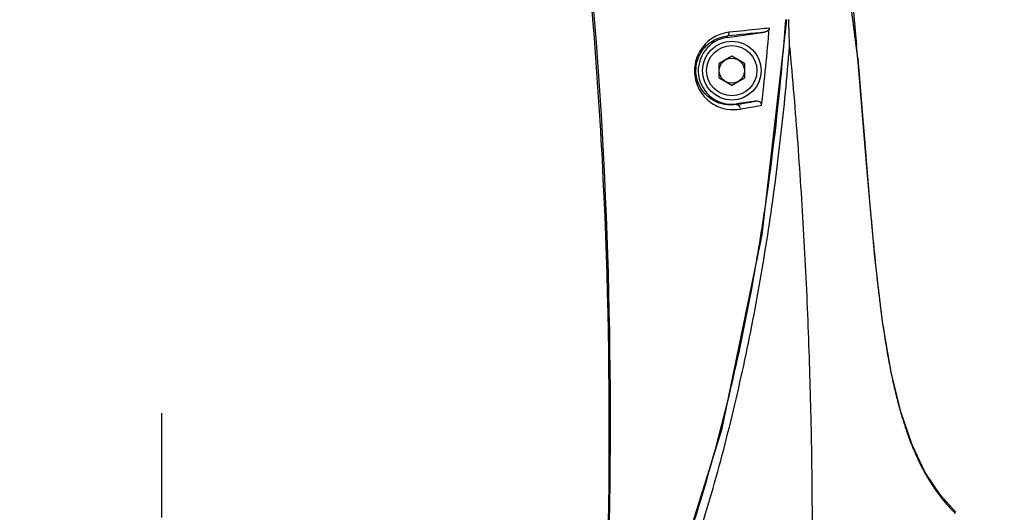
# Model space of a CAD drawing. Header units: millimetres. Extents: x 5828 to 6704, y 123 to 421.
# Tile 270 of 288: x 6558 to 6564, y 331 to 334. Entities that reach past the tile are written whole.
import ezdxf

# ---------------------------------------------------------------- set-up
doc = ezdxf.new("R2010")
doc.units = ezdxf.units.MM
doc.linetypes.add('CENTER', pattern=[0.6, 0.375, -0.075, 0.075, -0.075])
for name, color, linetype in [('中心线', 7, 'Continuous'), ('外形图', 7, 'Continuous'), ('尺寸标注', 7, 'Continuous'), ('运动范围', 7, 'Continuous')]:
    doc.layers.add(name, color=color, linetype=linetype)
doc.styles.add('微软雅黑', font='msyh.ttc', dxfattribs={"height": 1.5})
doc.dimstyles.new('尺寸标注_1_20比例', dxfattribs={"dimtxt": 1.5, "dimasz": 1.25, "dimexe": 0.5, "dimexo": 0.4, "dimgap": 0.5, "dimtad": 1, "dimdec": 1, "dimlfac": 20, "dimdsep": 46, "dimtxsty": '微软雅黑', "dimcen": 0.09, "dimadec": 0, "dimazin": 0, "dimtp": 0.01, "dimtm": 0.01, "dimtfac": 1, "dimtdec": 1, "dimtofl": 0, "dimtmove": 0, "dimatfit": 3, "dimfxl": 1, "dimtolj": 1, "dimarcsym": 0})

# ---------------------------------------------------------------- blocks, each defined once
blk = doc.blocks.new('*D1139')
at = {"layer": 'Defpoints', "color": 0}
for p in [(6498.9812, 336.8553), (6559.0462, 312.8006), (6498.9812, 278.1994)]:
    blk.add_point(p, dxfattribs=at)
at = {"layer": '尺寸标注', "color": 0, "lineweight": -2}
for p, q in [((6498.9812, 336.4553), (6498.9812, 277.6994)), ((6559.0462, 312.4006), (6559.0462, 277.6994)), ((6557.7962, 278.1994), (6500.2312, 278.1994))]:
    blk.add_line(p, q, dxfattribs=at)
at = {"layer": '尺寸标注', "color": 0}
for points in [[(6500.2312, 278.4078), (6500.2312, 277.9911), (6498.9812, 278.1994)], [(6557.7962, 277.9911), (6557.7962, 278.4078), (6559.0462, 278.1994)]]:
    blk.add_solid(points, dxfattribs=at)
at = {"layer": '尺寸标注', "color": 0, "insert": (6529.0137, 279.471), "char_height": 1.5, "attachment_point": 5, "style": '微软雅黑'}
blk.add_mtext('\\A1;\\A1;{\\fAlibaba PuHuiTi 3.0 55 Regular|b0|i0|c134|p18;1201.2}', dxfattribs=at)
blk = doc.blocks.new('*D1142')
at = {"layer": 'Defpoints', "color": 0}
for p in [(6543.4438, 336.8553), (6559.0462, 313.1006), (6543.4438, 284.9761)]:
    blk.add_point(p, dxfattribs=at)
at = {"layer": '尺寸标注', "color": 0, "lineweight": -2}
for p, q in [((6543.4438, 336.4553), (6543.4438, 284.4761)), ((6559.0462, 312.7006), (6559.0462, 284.4761)), ((6557.7962, 284.9761), (6544.6938, 284.9761))]:
    blk.add_line(p, q, dxfattribs=at)
at = {"layer": '尺寸标注', "color": 0}
for points in [[(6544.6938, 285.1845), (6544.6938, 284.7678), (6543.4438, 284.9761)], [(6557.7962, 284.7678), (6557.7962, 285.1845), (6559.0462, 284.9761)]]:
    blk.add_solid(points, dxfattribs=at)
at = {"layer": '尺寸标注', "color": 0, "insert": (6551.245, 286.2477), "char_height": 1.5, "attachment_point": 5, "style": '微软雅黑'}
blk.add_mtext('\\A1;\\A1;{\\fAlibaba PuHuiTi 3.0 55 Regular|b0|i0|c134|p18;312}', dxfattribs=at)
blk = doc.blocks.new('*D1143')
at = {"layer": 'Defpoints', "color": 0}
for p in [(6585.6452, 336.8553), (6559.0462, 313.4006), (6585.6452, 297.3862)]:
    blk.add_point(p, dxfattribs=at)
at = {"layer": '尺寸标注', "color": 0, "lineweight": -2}
for p, q in [((6585.6452, 336.4553), (6585.6452, 296.8862)), ((6559.0462, 313.0006), (6559.0462, 296.8862)), ((6560.2962, 297.3862), (6584.3952, 297.3862))]:
    blk.add_line(p, q, dxfattribs=at)
at = {"layer": '尺寸标注', "color": 0}
for points in [[(6560.2962, 297.5945), (6560.2962, 297.1779), (6559.0462, 297.3862)], [(6584.3952, 297.1779), (6584.3952, 297.5945), (6585.6452, 297.3862)]]:
    blk.add_solid(points, dxfattribs=at)
at = {"layer": '尺寸标注', "color": 0, "insert": (6572.0949, 298.6578), "char_height": 1.5, "attachment_point": 5, "style": '微软雅黑'}
blk.add_mtext('\\A1;\\A1;{\\fAlibaba PuHuiTi 3.0 55 Regular|b0|i0|c134|p18;532}', dxfattribs=at)
blk = doc.blocks.new('*D1157')
at = {"layer": 'Defpoints', "color": 0}
for p in [(6616.6112, 336.8553), (6559.0462, 313.0006), (6616.6112, 278.1994)]:
    blk.add_point(p, dxfattribs=at)
at = {"layer": '尺寸标注', "color": 0, "lineweight": -2}
for p, q in [((6616.6112, 336.4553), (6616.6112, 277.6994)), ((6559.0462, 312.6006), (6559.0462, 277.6994)), ((6560.2962, 278.1994), (6615.3612, 278.1994))]:
    blk.add_line(p, q, dxfattribs=at)
at = {"layer": '尺寸标注', "color": 0}
for points in [[(6560.2962, 278.4078), (6560.2962, 277.9911), (6559.0462, 278.1994)], [(6615.3612, 277.9911), (6615.3612, 278.4078), (6616.6112, 278.1994)]]:
    blk.add_solid(points, dxfattribs=at)
at = {"layer": '尺寸标注', "color": 0, "insert": (6587.8287, 279.479), "char_height": 1.5, "attachment_point": 5, "style": '微软雅黑'}
blk.add_mtext('\\A1;1151.3', dxfattribs=at)

msp = doc.modelspace()

# ---------------------------------------------------------------- linework, layer by layer
at = {"layer": '中心线', "linetype": 'CENTER', "ltscale": 5}
msp.add_line((6559.0462, 312.9415), (6559.0462, 331.5632), dxfattribs=at)
at = {"layer": '外形图', "linetype": 'ByBlock'}
for p, q in [((6562.4185, 333.8034), (6562.6408, 333.8344)), ((6562.4174, 333.8114), (6562.4185, 333.8034)), ((6562.4462, 333.6919), (6562.3712, 333.6486)), ((6562.5212, 333.6486), (6562.4462, 333.6919)), ((6563.1978, 333.6792), (6563.1986, 333.6793)), ((6562.3712, 333.562), (6562.3712, 333.6486)), ((6562.5212, 333.6486), (6562.5212, 333.562)), ((6562.3712, 333.562), (6562.4462, 333.5187)), ((6562.4462, 333.5187), (6562.5212, 333.562)), ((6562.5873, 333.423), (6562.4739, 333.4072)), ((6562.4739, 333.4072), (6562.4744, 333.4032))]:
    msp.add_line(p, q, dxfattribs=at)
for points in [[(6563.1986, 333.6793), (6562.9887, 335.2957), (6562.6791, 336.7201)], [(6561.6778, 329.5354), (6562.0653, 330.4327), (6562.3892, 331.4708), (6562.6275, 332.6263), (6562.7744, 333.9091)], [(6563.7828, 330.9718), (6563.6912, 331.0741), (6563.6006, 331.2097), (6563.5223, 331.3745), (6563.4553, 331.5706), (6563.3974, 331.8076), (6563.3463, 332.1066), (6563.3002, 332.4952), (6563.2547, 333.0042), (6563.1986, 333.6793)]]:
    msp.add_lwpolyline(points, dxfattribs=at)
for radius in [0.175, 0.15, 0.075]:
    msp.add_circle((6562.4462, 333.6053), radius, dxfattribs=at)
for centre, radius, start, end in [((6547.4409, 335.0334), 15.3688, 355.0145, 355.80651), ((6546.9525, 333.3846), 15.8424, 1.3204, 1.89906), ((6567.7586, 283.0461), 51.0455, 95.75416, 96.00621), ((6547.4281, 335.1456), 15.2962, 353.44301, 355.17475), ((6562.4462, 333.6053), 0.2, 97.94772, 277.94772), ((6543.561, 331.9604), 19.7119, 5.00227, 5.22843), ((6547.3616, 335.0289), 15.4474, 351.96473, 355.05669), ((6553.7437, 383.553), 50.9041, 279.87576, 280.00471), ((6553.8482, 382.8642), 50.2378, 279.91145, 280.06063), ((6549.1025, 334.7897), 13.6901, 349.97014, 351.93763), ((6550.2843, 334.5777), 12.4895, 347.00059, 349.98351), ((6570.0949, 333.062), 6.8172, 187.74959, 188.25975), ((6567.3127, 332.6081), 3.9978, 190.84466, 192.21973), ((6551.4951, 334.2971), 11.2466, 343.09055, 347.00572), ((6565.9079, 332.2758), 2.5538, 195.73915, 196.69852), ((6552.1574, 334.1009), 10.5558, 341.25344, 343.06381)]:
    msp.add_arc(centre, radius, start, end, dxfattribs=at)
for points, knots in [([(6561.1804, 336.8696), (6561.3144, 336.2631), (6561.5207, 335.0407), (6561.7392, 332.5927), (6561.7248, 330.7528), (6561.6632, 329.5358)], [0, 0, 0, 0, 0.252871, 0.503893, 1, 1, 1, 1]), ([(6561.6678, 329.5404), (6561.7328, 330.7569), (6561.7557, 333.2156), (6561.4584, 335.6652), (6561.1932, 336.8729)], [0, 0, 0, 0, 0.496281, 1, 1, 1, 1]), ([(6563.0147, 335.1383), (6563.0241, 335.0811), (6563.0424, 334.9664), (6563.0769, 334.7368), (6563.1162, 334.4492), (6563.1571, 334.1033), (6563.1803, 333.8723), (6563.1909, 333.7567)], [0, 0, 0, 0, 0.125003, 0.250005, 0.500006, 0.750005, 1, 1, 1, 1]), ([(6562.4316, 333.8342), (6562.4043, 333.8301), (6562.3463, 333.8152), (6562.2707, 333.7549), (6562.2219, 333.6608), (6562.2213, 333.552), (6562.2656, 333.4603), (6562.3349, 333.4005), (6562.4146, 333.3709), (6562.4693, 333.3728), (6562.4956, 333.3762)], [0, 0, 0, 0, 0.112275, 0.237934, 0.381074, 0.528846, 0.66274, 0.78183, 0.89226, 1, 1, 1, 1]), ([(6562.4174, 333.8114), (6562.4193, 333.8117), (6562.4281, 333.8157), (6562.4315, 333.8267), (6562.4315, 333.8342)], [0, 0, 0, 0, 0.200969, 1, 1, 1, 1]), ([(6562.6702, 333.859), (6562.6508, 333.857), (6562.5712, 333.8488), (6562.4916, 333.8407), (6562.4315, 333.8342)], [0, 0, 0, 0, 0.24357, 1, 1, 1, 1]), ([(6562.6701, 333.8589), (6562.6699, 333.8555), (6562.6649, 333.8425), (6562.6507, 333.8358), (6562.6408, 333.8344)], [0, 0, 0, 0, 0.254836, 1, 1, 1, 1]), ([(6562.4744, 333.4032), (6562.4284, 333.395), (6562.319, 333.4129), (6562.2296, 333.5335), (6562.2308, 333.6566), (6562.2843, 333.763), (6562.3666, 333.8062), (6562.4174, 333.8114)], [0, 0, 0, 0, 0.215823, 0.466955, 0.618091, 0.764161, 1, 1, 1, 1]), ([(6561.729, 329.5113), (6561.769, 329.5937), (6561.827, 329.7182), (6561.9005, 329.8859), (6561.9715, 330.0547), (6562.0557, 330.2676), (6562.1808, 330.6118), (6562.292, 330.9609), (6562.3901, 331.3137), (6562.4572, 331.5801), (6562.5182, 331.8479), (6562.5733, 332.117), (6562.6226, 332.3872), (6562.6664, 332.6583), (6562.705, 332.9303), (6562.7385, 333.2029), (6562.7673, 333.4761), (6562.7834, 333.6585), (6562.7907, 333.7497)], [0, 0, 0, 0, 0.062504, 0.093758, 0.12501, 0.187511, 0.250013, 0.375008, 0.437508, 0.500008, 0.562506, 0.625006, 0.687504, 0.750003, 0.812503, 0.875003, 0.937503, 1, 1, 1, 1]), ([(6562.7907, 333.7495), (6562.8088, 333.556), (6562.8412, 333.169), (6562.8724, 332.6848), (6562.8918, 332.2976), (6562.9038, 332.0075), (6562.9132, 331.7175), (6562.92, 331.4277), (6562.9243, 331.1381), (6562.9266, 330.7523), (6562.9232, 330.2704), (6562.909, 329.6927), (6562.893, 329.3079), (6562.8833, 329.1156)], [0, 0, 0, 0, 0.125692, 0.251155, 0.313804, 0.376398, 0.438938, 0.501424, 0.563862, 0.626258, 0.750938, 0.875505, 1, 1, 1, 1]), ([(6563.1978, 333.6792), (6563.2035, 333.6142), (6563.2146, 333.4843), (6563.2279, 333.3219), (6563.2384, 333.1921), (6563.2489, 333.0625), (6563.2621, 332.901), (6563.2759, 332.7399), (6563.2876, 332.6118), (6563.2998, 332.485), (6563.3131, 332.3592), (6563.3279, 332.2348), (6563.3358, 332.1733), (6563.34, 332.1427)], [0, 0, 0, 0, 0.126767, 0.253477, 0.316775, 0.380017, 0.506223, 0.631794, 0.694239, 0.756376, 0.87938, 0.940065, 1, 1, 1, 1]), ([(6562.6243, 333.3989), (6562.6252, 333.4068), (6562.6129, 333.4236), (6562.5955, 333.4242), (6562.5873, 333.423)], [0, 0, 0, 0, 0.489566, 1, 1, 1, 1]), ([(6562.4744, 333.4032), (6562.4768, 333.4035), (6562.4894, 333.4007), (6562.4952, 333.3859), (6562.4955, 333.3762)], [0, 0, 0, 0, 0.201079, 1, 1, 1, 1]), ([(6563.3485, 332.0826), (6563.354, 332.0441), (6563.3658, 331.9684), (6563.3792, 331.893), (6563.3863, 331.856)], [0, 0, 0, 0, 0.507632, 1, 1, 1, 1]), ([(6563.4055, 331.762), (6563.4089, 331.7464), (6563.4157, 331.7156), (6563.43, 331.6559), (6563.4416, 331.6118), (6563.4498, 331.583)], [0, 0, 0, 0, 0.25942, 0.512801, 1, 1, 1, 1]), ([(6563.4617, 331.542), (6563.4679, 331.5212), (6563.4806, 331.481), (6563.5007, 331.423), (6563.5214, 331.3689), (6563.5425, 331.3187), (6563.5639, 331.2724), (6563.5853, 331.2299), (6563.6067, 331.191), (6563.6279, 331.1556), (6563.6487, 331.1235), (6563.6692, 331.0943), (6563.6861, 331.0718), (6563.6993, 331.0551), (6563.7089, 331.0433), (6563.7183, 331.032), (6563.7304, 331.0178), (6563.7452, 331.0013), (6563.7624, 330.9827), (6563.7737, 330.9711), (6563.7792, 330.9655)], [0, 0, 0, 0, 0.097566, 0.189969, 0.277052, 0.358857, 0.435448, 0.506919, 0.573496, 0.635423, 0.69294, 0.74638, 0.796132, 0.819739, 0.842558, 0.864629, 0.885979, 0.926597, 0.964558, 1, 1, 1, 1])]:
    msp.add_open_spline(points, degree=3, knots=knots, dxfattribs=at)
at = {"layer": '运动范围'}
for radius, start, end in [(58.815, 350, 225), (14.3524, 77.11671, 240.80898)]:
    msp.add_arc((6557.7962, 336.8553), radius, start, end, dxfattribs=at)

# ---------------------------------------------------------------- dimensions: what is measured, and where the dimension line sits
at = {"layer": '尺寸标注'}
for base, p1, p2, text, picture, middle in [((6498.9812, 278.1994), (6559.0462, 312.8006), (6498.9812, 336.8553), '\\A1;{\\fAlibaba PuHuiTi 3.0 55 Regular|b0|i0|c134|p18;1201.2}', '*D1139', (6529.0137, 278.1994)), ((6543.4438, 284.9761), (6559.0462, 313.1006), (6543.4438, 336.8553), '\\A1;{\\fAlibaba PuHuiTi 3.0 55 Regular|b0|i0|c134|p18;312}', '*D1142', (6551.245, 284.9761)), ((6585.6452, 297.3862), (6559.0462, 313.4006), (6585.6452, 336.8553), '\\A1;{\\fAlibaba PuHuiTi 3.0 55 Regular|b0|i0|c134|p18;532}', '*D1143', (6572.0949, 297.3862))]:
    dim = msp.add_linear_dim(base=base, p1=p1, p2=p2, text=text, dimstyle='尺寸标注_1_20比例', dxfattribs=at)
    dim.commit()
    dim.dimension.update_dxf_attribs({"geometry": picture, "text_midpoint": middle, "dimtype": 160})
dim = msp.add_linear_dim(base=(6616.6112, 278.1994), p1=(6559.0462, 313.0006), p2=(6616.6112, 336.8553), dimstyle='尺寸标注_1_20比例', dxfattribs=at)
dim.commit()
dim.dimension.update_dxf_attribs({"geometry": '*D1157', "text_midpoint": (6587.8287, 279.479)})

doc.saveas('drawing.dxf')
